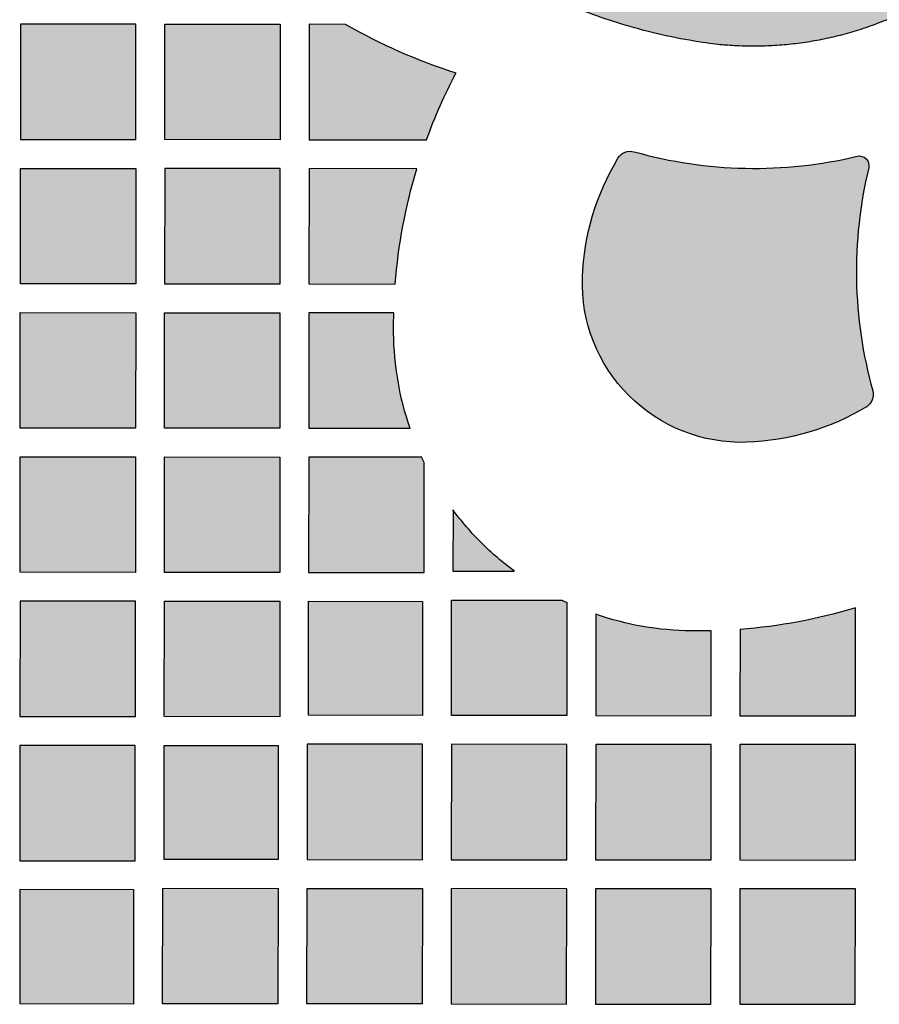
# Model space of a CAD drawing. Header units: millimetres. Extents: x -3873 to -97, y 912 to 4165.
# Tile 434 of 656: x -1788 to -1699, y 2775 to 2877. Entities that reach past the tile are written whole.
import ezdxf

# ---------------------------------------------------------------- set-up
doc = ezdxf.new("R2010")
doc.units = ezdxf.units.MM
doc.layers.add('pattern', color=7, linetype='Continuous', true_color=0x000000)

msp = doc.modelspace()

# ---------------------------------------------------------------- hatches: boundary and pattern name
at = {"layer": 'pattern'}
for points in [[(-1746.62, 2908.39), (-1746.62, 2908.36), (-1746.62, 2908.32), (-1746.62, 2908.28), (-1746.62, 2908.24), (-1746.61, 2908.2), (-1746.61, 2908.16), (-1746.61, 2908.12), (-1746.6, 2908.08), (-1746.59, 2908.04), (-1746.59, 2908), (-1746.58, 2907.96), (-1746.57, 2907.92), (-1746.56, 2907.88), (-1746.55, 2907.85), (-1746.54, 2907.81), (-1746.53, 2907.77), (-1746.52, 2907.73), (-1746.51, 2907.69), (-1746.49, 2907.66), (-1746.48, 2907.62), (-1746.47, 2907.58), (-1746.45, 2907.55), (-1746.43, 2907.51), (-1746.42, 2907.47), (-1746.4, 2907.44), (-1746.38, 2907.4), (-1746.36, 2907.37), (-1746.34, 2907.34), (-1746.32, 2907.3), (-1746.3, 2907.27), (-1746.28, 2907.24), (-1746.26, 2907.21), (-1745.63, 2906.32), (-1744.98, 2905.45), (-1744.32, 2904.59), (-1743.64, 2903.74), (-1742.94, 2902.9), (-1742.22, 2902.08), (-1741.48, 2901.26), (-1740.73, 2900.46), (-1739.96, 2899.67), (-1739.18, 2898.9), (-1738.38, 2898.14), (-1737.57, 2897.39), (-1736.74, 2896.66), (-1735.89, 2895.95), (-1735.03, 2895.25), (-1734.16, 2894.57), (-1733.28, 2893.9), (-1732.38, 2893.25), (-1731.47, 2892.62), (-1730.55, 2892.01), (-1729.62, 2891.42), (-1728.68, 2890.84), (-1727.73, 2890.29), (-1726.77, 2889.75), (-1725.8, 2889.23), (-1724.82, 2888.74), (-1723.83, 2888.26), (-1722.84, 2887.8), (-1721.84, 2887.36), (-1720.84, 2886.94), (-1719.83, 2886.54), (-1718.81, 2886.17), (-1718.05, 2885.9), (-1717.28, 2885.65), (-1716.49, 2885.43), (-1715.7, 2885.22), (-1714.9, 2885.03), (-1714.09, 2884.86), (-1713.27, 2884.71), (-1712.45, 2884.59), (-1711.62, 2884.48), (-1710.79, 2884.4), (-1709.95, 2884.34), (-1709.11, 2884.3), (-1708.27, 2884.28), (-1707.43, 2884.29), (-1706.59, 2884.32), (-1705.75, 2884.37), (-1704.91, 2884.44), (-1704.07, 2884.54), (-1703.24, 2884.66), (-1702.41, 2884.8), (-1701.58, 2884.96), (-1700.77, 2885.14), (-1699.95, 2885.35), (-1699.15, 2885.57), (-1698.36, 2885.82), (-1697.57, 2886.09), (-1696.8, 2886.37), (-1696.03, 2886.68), (-1695.28, 2887), (-1694.53, 2887.34), (-1693.81, 2887.7), (-1693.09, 2888.07), (-1693.07, 2888.08), (-1693.06, 2888.09), (-1693.04, 2888.1), (-1693.02, 2888.11), (-1693, 2888.12), (-1692.99, 2888.12), (-1692.97, 2888.13), (-1692.95, 2888.14), (-1692.93, 2888.14), (-1692.91, 2888.15), (-1692.89, 2888.15), (-1692.87, 2888.16), (-1692.86, 2888.17), (-1692.84, 2888.17), (-1692.82, 2888.17), (-1692.8, 2888.18), (-1692.78, 2888.18), (-1692.76, 2888.18), (-1692.74, 2888.19), (-1692.72, 2888.19), (-1692.7, 2888.19), (-1692.68, 2888.19), (-1692.66, 2888.19), (-1692.63, 2888.19), (-1692.61, 2888.19), (-1692.59, 2888.19), (-1692.57, 2888.19), (-1692.55, 2888.19), (-1692.53, 2888.19), (-1692.51, 2888.19), (-1692.49, 2888.19), (-1692.47, 2888.18), (-1692.45, 2888.18), (-1692.43, 2888.18), (-1692.41, 2888.17), (-1692.39, 2888.17), (-1692.37, 2888.16), (-1692.35, 2888.16), (-1692.33, 2888.15), (-1692.31, 2888.15), (-1692.29, 2888.14), (-1692.27, 2888.13), (-1692.25, 2888.13), (-1692.23, 2888.12), (-1692.21, 2888.11), (-1692.19, 2888.1), (-1692.18, 2888.09), (-1692.16, 2888.08), (-1692.14, 2888.08), (-1692.12, 2888.07), (-1692.1, 2888.06), (-1692.09, 2888.05), (-1692.07, 2888.03), (-1692.05, 2888.02), (-1692.04, 2888.01), (-1692.02, 2888), (-1692.01, 2887.99), (-1691.99, 2887.98), (-1691.98, 2887.97), (-1691.96, 2887.95), (-1691.95, 2887.94), (-1691.93, 2887.93), (-1691.92, 2887.91), (-1691.91, 2887.9), (-1688.36, 2884.35), (-1688.34, 2884.33), (-1688.33, 2884.31), (-1688.31, 2884.29), (-1688.29, 2884.27), (-1688.28, 2884.25), (-1688.26, 2884.23), (-1688.25, 2884.21), (-1688.23, 2884.19), (-1688.22, 2884.17), (-1688.21, 2884.15), (-1688.19, 2884.12), (-1688.18, 2884.1), (-1688.17, 2884.08), (-1688.16, 2884.05), (-1688.15, 2884.03), (-1688.14, 2884.01), (-1688.13, 2883.98), (-1688.12, 2883.96), (-1688.11, 2883.93), (-1688.1, 2883.91), (-1688.1, 2883.88), (-1688.09, 2883.86), (-1688.09, 2883.83), (-1688.08, 2883.81), (-1688.08, 2883.78), (-1688.08, 2883.75), (-1688.07, 2883.73), (-1688.07, 2883.7), (-1688.07, 2883.68), (-1688.07, 2883.65), (-1688.07, 2883.63), (-1688.07, 2883.6), (-1688.07, 2883.58), (-1688.07, 2883.55), (-1688.08, 2883.53), (-1688.08, 2883.5), (-1688.08, 2883.48), (-1688.09, 2883.45), (-1688.09, 2883.43), (-1688.1, 2883.4), (-1688.11, 2883.38), (-1688.11, 2883.35), (-1688.12, 2883.33), (-1688.13, 2883.3), (-1688.14, 2883.28), (-1688.15, 2883.25), (-1688.16, 2883.23), (-1688.17, 2883.21), (-1688.18, 2883.18), (-1688.19, 2883.16), (-1688.21, 2883.14), (-1688.22, 2883.11), (-1688.23, 2883.09), (-1688.25, 2883.07), (-1688.26, 2883.05), (-1688.28, 2883.03), (-1688.3, 2883.01), (-1688.31, 2882.99), (-1688.33, 2882.97), (-1688.35, 2882.95), (-1688.37, 2882.93), (-1688.38, 2882.92), (-1688.4, 2882.9), (-1688.42, 2882.88), (-1689.15, 2882.28), (-1689.9, 2881.69), (-1690.66, 2881.12), (-1691.45, 2880.57), (-1692.25, 2880.04), (-1693.07, 2879.52), (-1693.91, 2879.03), (-1694.76, 2878.56), (-1695.63, 2878.11), (-1696.51, 2877.68), (-1697.41, 2877.28), (-1698.31, 2876.9), (-1699.23, 2876.54), (-1700.16, 2876.21), (-1701.1, 2875.9), (-1702.05, 2875.62), (-1703, 2875.37), (-1703.96, 2875.14), (-1704.93, 2874.94), (-1705.9, 2874.77), (-1706.87, 2874.62), (-1707.85, 2874.5), (-1708.82, 2874.4), (-1709.8, 2874.33), (-1710.77, 2874.29), (-1711.74, 2874.28), (-1712.71, 2874.29), (-1713.67, 2874.32), (-1714.63, 2874.39), (-1715.58, 2874.47), (-1716.52, 2874.58), (-1717.46, 2874.72), (-1719.16, 2875.01), (-1720.87, 2875.36), (-1722.57, 2875.76), (-1724.27, 2876.21), (-1725.97, 2876.71), (-1727.66, 2877.27), (-1729.34, 2877.88), (-1731.01, 2878.54), (-1732.66, 2879.26), (-1734.3, 2880.03), (-1735.92, 2880.85), (-1737.51, 2881.72), (-1739.08, 2882.64), (-1740.63, 2883.6), (-1742.14, 2884.62), (-1743.62, 2885.68), (-1745.08, 2886.79), (-1746.49, 2887.94), (-1747.87, 2889.13), (-1749.21, 2890.37), (-1750.51, 2891.64), (-1751.77, 2892.94), (-1752.98, 2894.28), (-1754.15, 2895.65), (-1755.27, 2897.05), (-1756.34, 2898.48), (-1757.37, 2899.93), (-1758.35, 2901.41), (-1759.28, 2902.9), (-1760.16, 2904.42), (-1760.99, 2905.95), (-1761.77, 2907.49), (-1761.8, 2907.54), (-1761.82, 2907.59), (-1761.84, 2907.65), (-1761.86, 2907.7), (-1761.88, 2907.76), (-1761.9, 2907.82), (-1761.92, 2907.87), (-1761.93, 2907.93), (-1761.94, 2907.99), (-1761.95, 2908.05), (-1761.96, 2908.11), (-1761.97, 2908.17), (-1761.97, 2908.23), (-1761.97, 2908.28), (-1761.98, 2908.34), (-1761.98, 2908.46), (-1761.97, 2908.52), (-1761.97, 2908.58), (-1761.97, 2908.64), (-1761.96, 2908.7), (-1761.95, 2908.75), (-1761.94, 2908.81), (-1761.93, 2908.87), (-1761.91, 2908.93), (-1761.9, 2908.99), (-1761.88, 2909.04), (-1761.86, 2909.1), (-1761.84, 2909.15), (-1761.82, 2909.21), (-1761.8, 2909.26), (-1761.77, 2909.32), (-1760.99, 2910.86), (-1760.16, 2912.38), (-1759.28, 2913.9), (-1758.35, 2915.39), (-1757.37, 2916.87), (-1756.34, 2918.32), (-1755.26, 2919.74), (-1754.14, 2921.14), (-1752.97, 2922.51), (-1751.75, 2923.85), (-1750.49, 2925.16), (-1749.19, 2926.43), (-1747.85, 2927.66), (-1746.47, 2928.85), (-1745.06, 2930), (-1743.6, 2931.1), (-1742.12, 2932.17), (-1740.6, 2933.18), (-1739.06, 2934.15), (-1737.49, 2935.07), (-1735.89, 2935.93), (-1734.27, 2936.75), (-1732.64, 2937.52), (-1730.98, 2938.23), (-1729.32, 2938.89), (-1727.63, 2939.5), (-1725.94, 2940.06), (-1724.25, 2940.56), (-1722.54, 2941.01), (-1720.84, 2941.41), (-1719.13, 2941.75), (-1717.43, 2942.04), (-1716.49, 2942.18), (-1715.55, 2942.29), (-1714.6, 2942.38), (-1713.64, 2942.44), (-1712.68, 2942.47), (-1711.71, 2942.48), (-1710.74, 2942.47), (-1709.77, 2942.42), (-1708.79, 2942.36), (-1707.82, 2942.26), (-1706.84, 2942.14), (-1705.87, 2941.99), (-1704.9, 2941.81), (-1703.93, 2941.61), (-1702.97, 2941.38), (-1702.02, 2941.13), (-1701.07, 2940.85), (-1700.13, 2940.54), (-1699.2, 2940.21), (-1698.29, 2939.85), (-1697.38, 2939.47), (-1696.48, 2939.06), (-1695.6, 2938.64), (-1694.74, 2938.19), (-1693.88, 2937.71), (-1693.05, 2937.22), (-1692.23, 2936.71), (-1691.42, 2936.17), (-1690.64, 2935.62), (-1689.87, 2935.05), (-1689.13, 2934.46), (-1688.4, 2933.86), (-1688.38, 2933.84), (-1688.36, 2933.82), (-1688.34, 2933.81), (-1688.33, 2933.79), (-1688.31, 2933.77), (-1688.29, 2933.75), (-1688.27, 2933.73), (-1688.26, 2933.71), (-1688.24, 2933.69), (-1688.23, 2933.67), (-1688.21, 2933.65), (-1688.2, 2933.63), (-1688.18, 2933.6), (-1688.17, 2933.58), (-1688.16, 2933.56), (-1688.15, 2933.53), (-1688.14, 2933.51), (-1688.13, 2933.49), (-1688.12, 2933.46), (-1688.11, 2933.44), (-1688.1, 2933.41), (-1688.09, 2933.39), (-1688.08, 2933.36), (-1688.08, 2933.34), (-1688.07, 2933.31), (-1688.07, 2933.29), (-1688.06, 2933.26), (-1688.06, 2933.24), (-1688.05, 2933.21), (-1688.05, 2933.19), (-1688.05, 2933.16), (-1688.05, 2933.14), (-1688.05, 2933.11), (-1688.05, 2933.09), (-1688.05, 2933.06), (-1688.05, 2933.04), (-1688.05, 2933.01), (-1688.05, 2932.98), (-1688.06, 2932.96), (-1688.06, 2932.93), (-1688.07, 2932.91), (-1688.07, 2932.88), (-1688.08, 2932.86), (-1688.08, 2932.83), (-1688.09, 2932.81), (-1688.1, 2932.78), (-1688.11, 2932.76), (-1688.12, 2932.73), (-1688.13, 2932.71), (-1688.14, 2932.68), (-1688.15, 2932.66), (-1688.16, 2932.64), (-1688.17, 2932.61), (-1688.18, 2932.59), (-1688.2, 2932.57), (-1688.21, 2932.55), (-1688.23, 2932.53), (-1688.24, 2932.51), (-1688.26, 2932.48), (-1688.27, 2932.46), (-1688.29, 2932.45), (-1688.31, 2932.43), (-1688.32, 2932.41), (-1688.34, 2932.39), (-1691.89, 2928.84), (-1691.9, 2928.83), (-1691.92, 2928.81), (-1691.93, 2928.8), (-1691.94, 2928.79), (-1691.96, 2928.78), (-1691.97, 2928.77), (-1691.99, 2928.75), (-1692, 2928.74), (-1692.02, 2928.73), (-1692.04, 2928.72), (-1692.05, 2928.71), (-1692.07, 2928.7), (-1692.09, 2928.69), (-1692.1, 2928.68), (-1692.12, 2928.67), (-1692.14, 2928.66), (-1692.16, 2928.65), (-1692.18, 2928.64), (-1692.19, 2928.63), (-1692.21, 2928.62), (-1692.23, 2928.62), (-1692.25, 2928.61), (-1692.27, 2928.6), (-1692.29, 2928.6), (-1692.31, 2928.59), (-1692.33, 2928.58), (-1692.35, 2928.58), (-1692.37, 2928.57), (-1692.39, 2928.57), (-1692.41, 2928.57), (-1692.43, 2928.56), (-1692.45, 2928.56), (-1692.47, 2928.56), (-1692.49, 2928.55), (-1692.51, 2928.55), (-1692.53, 2928.55), (-1692.55, 2928.55), (-1692.58, 2928.55), (-1692.6, 2928.55), (-1692.62, 2928.55), (-1692.64, 2928.55), (-1692.66, 2928.55), (-1692.68, 2928.55), (-1692.7, 2928.55), (-1692.72, 2928.56), (-1692.74, 2928.56), (-1692.76, 2928.56), (-1692.78, 2928.56), (-1692.8, 2928.57), (-1692.82, 2928.57), (-1692.84, 2928.58), (-1692.86, 2928.58), (-1692.88, 2928.59), (-1692.9, 2928.59), (-1692.91, 2928.6), (-1692.93, 2928.61), (-1692.95, 2928.61), (-1692.97, 2928.62), (-1692.99, 2928.63), (-1693, 2928.64), (-1693.02, 2928.64), (-1693.04, 2928.65), (-1693.06, 2928.66), (-1693.07, 2928.67), (-1693.79, 2929.04), (-1694.52, 2929.4), (-1695.26, 2929.75), (-1696.01, 2930.07), (-1696.78, 2930.37), (-1697.55, 2930.66), (-1698.34, 2930.93), (-1699.13, 2931.18), (-1699.93, 2931.4), (-1700.75, 2931.61), (-1701.56, 2931.79), (-1702.39, 2931.95), (-1703.22, 2932.1), (-1704.05, 2932.21), (-1704.89, 2932.31), (-1705.73, 2932.39), (-1706.57, 2932.44), (-1707.41, 2932.47), (-1708.25, 2932.47), (-1709.09, 2932.46), (-1709.93, 2932.42), (-1710.77, 2932.36), (-1711.6, 2932.28), (-1712.43, 2932.17), (-1713.25, 2932.05), (-1714.07, 2931.9), (-1714.88, 2931.73), (-1715.68, 2931.55), (-1716.47, 2931.34), (-1717.26, 2931.11), (-1718.03, 2930.86), (-1718.8, 2930.6), (-1719.81, 2930.22), (-1720.82, 2929.82), (-1721.82, 2929.41), (-1722.82, 2928.97), (-1723.82, 2928.51), (-1724.8, 2928.03), (-1725.78, 2927.54), (-1726.75, 2927.02), (-1727.71, 2926.48), (-1728.66, 2925.93), (-1729.61, 2925.36), (-1730.54, 2924.76), (-1731.46, 2924.15), (-1732.37, 2923.52), (-1733.27, 2922.88), (-1734.15, 2922.21), (-1735.02, 2921.53), (-1735.88, 2920.84), (-1736.73, 2920.12), (-1737.56, 2919.39), (-1738.37, 2918.65), (-1739.17, 2917.89), (-1739.96, 2917.11), (-1740.73, 2916.33), (-1741.48, 2915.52), (-1742.21, 2914.71), (-1742.93, 2913.88), (-1743.63, 2913.05), (-1744.32, 2912.2), (-1744.98, 2911.34), (-1745.63, 2910.46), (-1746.26, 2909.58), (-1746.28, 2909.55), (-1746.3, 2909.52), (-1746.32, 2909.49), (-1746.34, 2909.45), (-1746.36, 2909.42), (-1746.38, 2909.39), (-1746.4, 2909.35), (-1746.42, 2909.32), (-1746.43, 2909.28), (-1746.45, 2909.24), (-1746.46, 2909.21), (-1746.48, 2909.17), (-1746.49, 2909.13), (-1746.51, 2909.1), (-1746.52, 2909.06), (-1746.53, 2909.02), (-1746.54, 2908.98), (-1746.55, 2908.94), (-1746.56, 2908.91), (-1746.57, 2908.87), (-1746.58, 2908.83), (-1746.59, 2908.79), (-1746.59, 2908.75), (-1746.6, 2908.71), (-1746.61, 2908.67), (-1746.61, 2908.63), (-1746.61, 2908.59), (-1746.62, 2908.55), (-1746.62, 2908.51), (-1746.62, 2908.47), (-1746.62, 2908.43)], [(-1776.03, 2876.57), (-1788.03, 2876.58), (-1788.04, 2864.58), (-1776.04, 2864.57)], [(-1761.03, 2876.56), (-1761.04, 2864.56), (-1773.04, 2864.57), (-1773.03, 2876.57)], [(-1742.76, 2871.5), (-1744.25, 2871.99), (-1745.73, 2872.53), (-1747.19, 2873.1), (-1748.64, 2873.72), (-1750.07, 2874.37), (-1751.48, 2875.06), (-1752.87, 2875.79), (-1754.24, 2876.55), (-1758.03, 2876.56), (-1758.04, 2864.56), (-1745.82, 2864.55), (-1745.14, 2866.32), (-1744.41, 2868.07), (-1743.61, 2869.8)], [(-1699.86, 2861.63), (-1700.18, 2860.22), (-1700.45, 2858.78), (-1700.68, 2857.34), (-1700.86, 2855.89), (-1701, 2854.43), (-1701.09, 2852.96), (-1701.13, 2851.49), (-1701.13, 2850.02), (-1701.08, 2848.55), (-1700.98, 2847.08), (-1700.84, 2845.62), (-1700.65, 2844.16), (-1700.41, 2842.72), (-1700.13, 2841.28), (-1699.8, 2839.86), (-1699.43, 2838.46), (-1699.43, 2838.43), (-1699.42, 2838.4), (-1699.41, 2838.38), (-1699.41, 2838.35), (-1699.4, 2838.32), (-1699.4, 2838.29), (-1699.39, 2838.26), (-1699.39, 2838.23), (-1699.39, 2838.2), (-1699.38, 2838.17), (-1699.38, 2838.14), (-1699.38, 2838.11), (-1699.38, 2838.08), (-1699.38, 2838.05), (-1699.38, 2838.02), (-1699.38, 2837.99), (-1699.38, 2837.96), (-1699.38, 2837.93), (-1699.39, 2837.9), (-1699.39, 2837.87), (-1699.4, 2837.83), (-1699.4, 2837.8), (-1699.41, 2837.77), (-1699.41, 2837.74), (-1699.42, 2837.71), (-1699.43, 2837.68), (-1699.43, 2837.65), (-1699.44, 2837.62), (-1699.45, 2837.59), (-1699.46, 2837.56), (-1699.47, 2837.53), (-1699.48, 2837.5), (-1699.5, 2837.47), (-1699.51, 2837.44), (-1699.52, 2837.41), (-1699.54, 2837.39), (-1699.55, 2837.36), (-1699.57, 2837.33), (-1699.58, 2837.3), (-1699.6, 2837.27), (-1699.61, 2837.25), (-1699.63, 2837.22), (-1699.65, 2837.2), (-1699.67, 2837.17), (-1699.69, 2837.15), (-1699.7, 2837.12), (-1699.72, 2837.1), (-1699.74, 2837.07), (-1699.76, 2837.05), (-1699.78, 2837.03), (-1699.81, 2837.01), (-1699.83, 2836.98), (-1699.85, 2836.96), (-1699.87, 2836.94), (-1699.89, 2836.92), (-1699.92, 2836.9), (-1699.94, 2836.89), (-1699.96, 2836.87), (-1699.99, 2836.85), (-1700.01, 2836.83), (-1700.03, 2836.82), (-1700.06, 2836.8), (-1700.08, 2836.78), (-1700.11, 2836.77), (-1700.81, 2836.36), (-1701.52, 2835.98), (-1702.25, 2835.61), (-1703, 2835.27), (-1703.75, 2834.95), (-1704.52, 2834.66), (-1705.29, 2834.39), (-1706.08, 2834.14), (-1706.87, 2833.92), (-1707.67, 2833.72), (-1708.47, 2833.56), (-1709.28, 2833.41), (-1710.09, 2833.3), (-1710.9, 2833.2), (-1711.71, 2833.14), (-1712.52, 2833.1), (-1712.93, 2833.09), (-1713.35, 2833.09), (-1713.77, 2833.1), (-1714.18, 2833.13), (-1714.6, 2833.16), (-1715.02, 2833.21), (-1715.44, 2833.26), (-1715.86, 2833.33), (-1716.28, 2833.4), (-1716.7, 2833.49), (-1717.12, 2833.59), (-1717.53, 2833.7), (-1717.94, 2833.82), (-1718.35, 2833.95), (-1718.76, 2834.1), (-1719.16, 2834.25), (-1719.56, 2834.41), (-1719.95, 2834.59), (-1720.34, 2834.77), (-1720.72, 2834.96), (-1721.1, 2835.17), (-1721.47, 2835.38), (-1721.84, 2835.6), (-1722.19, 2835.83), (-1722.55, 2836.07), (-1722.89, 2836.32), (-1723.23, 2836.57), (-1723.56, 2836.83), (-1723.88, 2837.1), (-1724.19, 2837.38), (-1724.49, 2837.66), (-1724.79, 2837.95), (-1725.08, 2838.25), (-1725.36, 2838.55), (-1725.64, 2838.86), (-1725.9, 2839.19), (-1726.17, 2839.51), (-1726.42, 2839.85), (-1726.67, 2840.2), (-1726.9, 2840.55), (-1727.13, 2840.91), (-1727.35, 2841.27), (-1727.57, 2841.65), (-1727.77, 2842.02), (-1727.96, 2842.41), (-1728.14, 2842.8), (-1728.32, 2843.19), (-1728.48, 2843.59), (-1728.63, 2843.99), (-1728.77, 2844.39), (-1728.9, 2844.8), (-1729.02, 2845.22), (-1729.13, 2845.63), (-1729.23, 2846.05), (-1729.32, 2846.46), (-1729.4, 2846.88), (-1729.46, 2847.3), (-1729.52, 2847.72), (-1729.56, 2848.14), (-1729.59, 2848.56), (-1729.62, 2848.98), (-1729.63, 2849.4), (-1729.63, 2849.81), (-1729.62, 2850.23), (-1729.58, 2851.04), (-1729.51, 2851.85), (-1729.42, 2852.66), (-1729.3, 2853.47), (-1729.16, 2854.27), (-1728.98, 2855.08), (-1728.79, 2855.88), (-1728.57, 2856.67), (-1728.32, 2857.45), (-1728.05, 2858.23), (-1727.75, 2858.99), (-1727.43, 2859.75), (-1727.09, 2860.49), (-1726.72, 2861.22), (-1726.34, 2861.94), (-1725.93, 2862.64), (-1725.91, 2862.66), (-1725.9, 2862.68), (-1725.88, 2862.71), (-1725.86, 2862.73), (-1725.85, 2862.76), (-1725.83, 2862.78), (-1725.81, 2862.8), (-1725.79, 2862.82), (-1725.77, 2862.85), (-1725.75, 2862.87), (-1725.73, 2862.89), (-1725.71, 2862.91), (-1725.69, 2862.93), (-1725.67, 2862.96), (-1725.64, 2862.98), (-1725.62, 2863), (-1725.6, 2863.02), (-1725.57, 2863.04), (-1725.55, 2863.06), (-1725.52, 2863.07), (-1725.5, 2863.09), (-1725.47, 2863.11), (-1725.45, 2863.13), (-1725.42, 2863.14), (-1725.39, 2863.16), (-1725.37, 2863.17), (-1725.34, 2863.19), (-1725.31, 2863.2), (-1725.28, 2863.22), (-1725.25, 2863.23), (-1725.22, 2863.24), (-1725.19, 2863.26), (-1725.16, 2863.27), (-1725.14, 2863.28), (-1725.11, 2863.29), (-1725.07, 2863.3), (-1725.04, 2863.31), (-1725.01, 2863.31), (-1724.98, 2863.32), (-1724.95, 2863.33), (-1724.92, 2863.33), (-1724.89, 2863.34), (-1724.86, 2863.34), (-1724.83, 2863.35), (-1724.8, 2863.35), (-1724.77, 2863.35), (-1724.74, 2863.36), (-1724.71, 2863.36), (-1724.68, 2863.36), (-1724.64, 2863.36), (-1724.61, 2863.36), (-1724.58, 2863.36), (-1724.55, 2863.36), (-1724.52, 2863.36), (-1724.49, 2863.35), (-1724.46, 2863.35), (-1724.43, 2863.35), (-1724.41, 2863.34), (-1724.38, 2863.34), (-1724.35, 2863.33), (-1724.32, 2863.32), (-1724.29, 2863.32), (-1724.26, 2863.31), (-1724.24, 2863.3), (-1722.83, 2862.93), (-1721.41, 2862.6), (-1719.98, 2862.32), (-1718.54, 2862.08), (-1717.08, 2861.89), (-1715.62, 2861.74), (-1714.15, 2861.64), (-1712.68, 2861.59), (-1711.21, 2861.58), (-1709.74, 2861.62), (-1708.27, 2861.71), (-1706.81, 2861.84), (-1705.36, 2862.03), (-1703.91, 2862.25), (-1702.48, 2862.52), (-1701.06, 2862.84), (-1701.03, 2862.84), (-1701, 2862.85), (-1700.97, 2862.86), (-1700.94, 2862.86), (-1700.91, 2862.86), (-1700.88, 2862.86), (-1700.85, 2862.87), (-1700.82, 2862.87), (-1700.78, 2862.86), (-1700.75, 2862.86), (-1700.72, 2862.86), (-1700.69, 2862.85), (-1700.65, 2862.85), (-1700.62, 2862.84), (-1700.59, 2862.84), (-1700.56, 2862.83), (-1700.53, 2862.82), (-1700.5, 2862.81), (-1700.47, 2862.8), (-1700.44, 2862.78), (-1700.41, 2862.77), (-1700.38, 2862.76), (-1700.35, 2862.74), (-1700.32, 2862.73), (-1700.29, 2862.71), (-1700.27, 2862.69), (-1700.24, 2862.67), (-1700.22, 2862.65), (-1700.19, 2862.63), (-1700.17, 2862.61), (-1700.15, 2862.59), (-1700.12, 2862.57), (-1700.1, 2862.55), (-1700.08, 2862.53), (-1700.06, 2862.5), (-1700.04, 2862.48), (-1700.02, 2862.45), (-1700.01, 2862.43), (-1699.99, 2862.4), (-1699.97, 2862.37), (-1699.96, 2862.35), (-1699.94, 2862.32), (-1699.93, 2862.29), (-1699.91, 2862.26), (-1699.9, 2862.23), (-1699.89, 2862.2), (-1699.88, 2862.17), (-1699.87, 2862.14), (-1699.86, 2862.1), (-1699.85, 2862.07), (-1699.85, 2862.04), (-1699.84, 2862.01), (-1699.84, 2861.98), (-1699.84, 2861.94), (-1699.83, 2861.91), (-1699.83, 2861.88), (-1699.83, 2861.85), (-1699.83, 2861.82), (-1699.84, 2861.78), (-1699.84, 2861.75), (-1699.84, 2861.72), (-1699.85, 2861.69), (-1699.85, 2861.66)], [(-1788.04, 2861.58), (-1776.04, 2861.57), (-1776.05, 2849.57), (-1788.05, 2849.58)], [(-1761.04, 2861.56), (-1773.04, 2861.57), (-1773.05, 2849.57), (-1761.05, 2849.56)], [(-1746.82, 2861.55), (-1758.04, 2861.56), (-1758.05, 2849.56), (-1749.07, 2849.55), (-1748.93, 2851.07), (-1748.75, 2852.59), (-1748.53, 2854.1), (-1748.27, 2855.61), (-1747.96, 2857.11), (-1747.62, 2858.6), (-1747.24, 2860.08)], [(-1788.06, 2846.58), (-1776.06, 2846.57), (-1776.07, 2834.57), (-1788.07, 2834.58)], [(-1773.06, 2846.57), (-1761.06, 2846.56), (-1761.07, 2834.56), (-1773.07, 2834.57)], [(-1749.25, 2844.48), (-1749.25, 2845.51), (-1749.23, 2846.55), (-1758.06, 2846.56), (-1758.07, 2834.56), (-1747.53, 2834.55), (-1747.73, 2835.15), (-1747.92, 2835.75), (-1748.1, 2836.36), (-1748.26, 2836.97), (-1748.41, 2837.58), (-1748.55, 2838.2), (-1748.68, 2838.82), (-1748.79, 2839.44), (-1748.89, 2840.07), (-1748.98, 2840.7), (-1749.06, 2841.33), (-1749.12, 2841.96), (-1749.17, 2842.59), (-1749.21, 2843.22), (-1749.23, 2843.85)], [(-1776.07, 2831.57), (-1776.08, 2819.57), (-1788.08, 2819.58), (-1788.07, 2831.58)], [(-1773.07, 2831.57), (-1761.07, 2831.56), (-1761.08, 2819.56), (-1773.08, 2819.57)], [(-1746.32, 2831.55), (-1758.07, 2831.56), (-1758.08, 2819.56), (-1746.08, 2819.55), (-1746.07, 2831.01)], [(-1736.7, 2819.69), (-1737.15, 2820.03), (-1737.59, 2820.38), (-1738.03, 2820.74), (-1738.47, 2821.1), (-1738.89, 2821.47), (-1739.31, 2821.86), (-1739.72, 2822.24), (-1740.13, 2822.64), (-1740.52, 2823.04), (-1740.91, 2823.46), (-1741.29, 2823.88), (-1741.66, 2824.3), (-1742.03, 2824.74), (-1742.38, 2825.18), (-1742.73, 2825.62), (-1743.07, 2826.07), (-1743.08, 2819.69)], [(-1731.23, 2816.43), (-1731.24, 2804.68), (-1743.24, 2804.69), (-1743.23, 2816.69), (-1731.77, 2816.68)], [(-1776.08, 2816.57), (-1788.08, 2816.58), (-1788.09, 2804.58), (-1776.09, 2804.57)], [(-1773.08, 2816.57), (-1761.08, 2816.56), (-1761.09, 2804.56), (-1773.09, 2804.57)], [(-1746.23, 2816.55), (-1746.24, 2804.69), (-1758.09, 2804.71), (-1758.08, 2816.56)], [(-1701.23, 2815.88), (-1702.7, 2815.46), (-1704.18, 2815.08), (-1705.67, 2814.74), (-1707.17, 2814.44), (-1708.68, 2814.18), (-1710.19, 2813.96), (-1711.71, 2813.78), (-1713.23, 2813.65), (-1713.24, 2804.67), (-1701.24, 2804.66)], [(-1716.23, 2813.49), (-1717.27, 2813.48), (-1718.31, 2813.48), (-1718.94, 2813.49), (-1719.57, 2813.52), (-1720.2, 2813.56), (-1720.83, 2813.61), (-1721.46, 2813.68), (-1722.08, 2813.75), (-1722.71, 2813.84), (-1723.34, 2813.95), (-1723.96, 2814.06), (-1724.58, 2814.19), (-1725.2, 2814.33), (-1725.81, 2814.48), (-1726.42, 2814.65), (-1727.03, 2814.82), (-1727.63, 2815.01), (-1728.23, 2815.21), (-1728.24, 2804.68), (-1716.24, 2804.67)], [(-1788.1, 2801.58), (-1788.11, 2789.58), (-1776.11, 2789.57), (-1776.1, 2801.57)], [(-1761.25, 2789.71), (-1773.11, 2789.72), (-1773.1, 2801.57), (-1761.24, 2801.56)], [(-1746.25, 2789.69), (-1746.24, 2801.69), (-1758.24, 2801.7), (-1758.25, 2789.71)], [(-1731.25, 2789.68), (-1731.24, 2801.68), (-1743.24, 2801.69), (-1743.25, 2789.69)], [(-1716.25, 2789.67), (-1716.24, 2801.67), (-1728.24, 2801.68), (-1728.25, 2789.68)], [(-1701.25, 2789.66), (-1701.24, 2801.66), (-1713.24, 2801.67), (-1713.25, 2789.67)], [(-1788.12, 2774.73), (-1776.27, 2774.72), (-1776.26, 2786.57), (-1788.11, 2786.58)], [(-1761.27, 2774.71), (-1773.27, 2774.72), (-1773.25, 2786.72), (-1761.25, 2786.71)], [(-1746.25, 2786.69), (-1746.27, 2774.69), (-1758.27, 2774.7), (-1758.25, 2786.7)], [(-1731.25, 2786.68), (-1743.25, 2786.69), (-1743.27, 2774.69), (-1731.27, 2774.68)], [(-1716.27, 2774.67), (-1716.25, 2786.67), (-1728.25, 2786.68), (-1728.26, 2774.68)], [(-1701.27, 2774.66), (-1701.25, 2786.66), (-1713.25, 2786.67), (-1713.27, 2774.67)]]:
    msp.add_hatch(color=256, dxfattribs=at).paths.add_polyline_path(points, flags=0)

# ---------------------------------------------------------------- linework, layer by layer
for points in [[(-1776.03, 2876.57), (-1788.03, 2876.58), (-1788.04, 2864.58), (-1776.04, 2864.57)], [(-1761.03, 2876.56), (-1761.04, 2864.56), (-1773.04, 2864.57), (-1773.03, 2876.57)], [(-1788.04, 2861.58), (-1776.04, 2861.57), (-1776.05, 2849.57), (-1788.05, 2849.58)], [(-1761.04, 2861.56), (-1773.04, 2861.57), (-1773.05, 2849.57), (-1761.05, 2849.56)], [(-1788.06, 2846.58), (-1776.06, 2846.57), (-1776.07, 2834.57), (-1788.07, 2834.58)], [(-1773.06, 2846.57), (-1761.06, 2846.56), (-1761.07, 2834.56), (-1773.07, 2834.57)], [(-1776.07, 2831.57), (-1776.08, 2819.57), (-1788.08, 2819.58), (-1788.07, 2831.58)], [(-1773.07, 2831.57), (-1761.07, 2831.56), (-1761.08, 2819.56), (-1773.08, 2819.57)], [(-1776.08, 2816.57), (-1788.08, 2816.58), (-1788.09, 2804.58), (-1776.09, 2804.57)], [(-1773.08, 2816.57), (-1761.08, 2816.56), (-1761.09, 2804.56), (-1773.09, 2804.57)], [(-1746.23, 2816.55), (-1746.24, 2804.69), (-1758.09, 2804.71), (-1758.08, 2816.56)], [(-1788.1, 2801.58), (-1788.11, 2789.58), (-1776.11, 2789.57), (-1776.1, 2801.57)], [(-1761.25, 2789.71), (-1773.11, 2789.72), (-1773.1, 2801.57), (-1761.24, 2801.56)], [(-1746.25, 2789.69), (-1746.24, 2801.69), (-1758.24, 2801.7), (-1758.25, 2789.71)], [(-1731.25, 2789.68), (-1731.24, 2801.68), (-1743.24, 2801.69), (-1743.25, 2789.69)], [(-1716.25, 2789.67), (-1716.24, 2801.67), (-1728.24, 2801.68), (-1728.25, 2789.68)], [(-1701.25, 2789.66), (-1701.24, 2801.66), (-1713.24, 2801.67), (-1713.25, 2789.67)], [(-1788.12, 2774.73), (-1776.27, 2774.72), (-1776.26, 2786.57), (-1788.11, 2786.58)], [(-1761.27, 2774.71), (-1773.27, 2774.72), (-1773.25, 2786.72), (-1761.25, 2786.71)], [(-1746.25, 2786.69), (-1746.27, 2774.69), (-1758.27, 2774.7), (-1758.25, 2786.7)], [(-1731.25, 2786.68), (-1743.25, 2786.69), (-1743.27, 2774.69), (-1731.27, 2774.68)], [(-1716.27, 2774.67), (-1716.25, 2786.67), (-1728.25, 2786.68), (-1728.26, 2774.68)], [(-1701.27, 2774.66), (-1701.25, 2786.66), (-1713.25, 2786.67), (-1713.27, 2774.67)]]:
    msp.add_lwpolyline(points, close=True, dxfattribs=at)
for points in [[(-1754.24, 2876.55), (-1758.03, 2876.56), (-1758.04, 2864.56), (-1745.82, 2864.55)], [(-1746.82, 2861.55), (-1758.04, 2861.56), (-1758.05, 2849.56), (-1749.07, 2849.55)], [(-1749.23, 2846.55), (-1758.06, 2846.56), (-1758.07, 2834.56), (-1747.53, 2834.55)], [(-1746.32, 2831.55), (-1758.07, 2831.56), (-1758.08, 2819.56), (-1746.08, 2819.55), (-1746.07, 2831.01)], [(-1743.07, 2826.07), (-1743.08, 2819.69), (-1736.7, 2819.69)], [(-1731.23, 2816.43), (-1731.24, 2804.68), (-1743.24, 2804.69), (-1743.23, 2816.69), (-1731.77, 2816.68)], [(-1713.23, 2813.65), (-1713.24, 2804.67), (-1701.24, 2804.66), (-1701.23, 2815.88)], [(-1728.23, 2815.21), (-1728.24, 2804.68), (-1716.24, 2804.67), (-1716.23, 2813.49)]]:
    msp.add_lwpolyline(points, dxfattribs=at)
at = {"layer": 'pattern', "extrusion": (0, 0, -1)}
for centre, radius, start, end in [((1725.29, 2926.7), 57.9, 287.5629, 299.9952), ((1692.1, 2845.05), 57.16, 19.9443, 27.5633), ((1724.64, 2861.86), 1.5, 31.1384, 105.7488), ((1700.83, 2861.87), 1, 76.5536, 135.0499), ((1703.9, 2849.33), 25.73, 2.001, 31.1384), ((1700.83, 2861.87), 1, 135.0499, 193.5462), ((1692.1, 2845.05), 57.16, 4.5143, 16.776), ((1713.07, 2849.65), 16.56, 315.0499, 2.001), ((1692.1, 2845.05), 57.15, 359.4238, 1.5025), ((1717.79, 2844.79), 31.46, 340.9977, 359.4238), ((1700.88, 2838.05), 1.5, 164.3511, 238.9615), ((1713.07, 2849.65), 16.56, 268.0989, 315.0499), ((1713.37, 2858.82), 25.73, 238.9615, 268.0989), ((1717.79, 2844.79), 31.46, 334.0186, 335.1022), ((1717.79, 2844.79), 31.46, 315.2389, 323.4867), ((1717.93, 2844.94), 31.46, 306.6132, 314.861), ((1717.63, 2870.63), 57.16, 253.3239, 265.5856), ((1717.93, 2844.94), 31.46, 270.676, 289.1021), ((1717.63, 2870.63), 57.15, 268.5974, 270.676)]:
    msp.add_arc(centre, radius, start, end, dxfattribs=at)
at = {"layer": 'pattern'}
for centre, radius, start, end in [((-1711.76, 2907.56), 45.98, 254.2512, 283.4464), ((-1655.16, 2850.86), 45.98, 166.4538, 195.6489), ((-1717.93, 2844.94), 31.46, 243.9187, 245.0023)]:
    msp.add_arc(centre, radius, start, end, dxfattribs=at)
msp.add_rational_spline([(-1746.62, 2908.39), (-1746.63, 2907.74), (-1746.26, 2907.21), (-1735.87, 2892.34), (-1718.81, 2886.17), (-1705.52, 2881.35), (-1693.09, 2888.07), (-1692.43, 2888.43), (-1691.91, 2887.9), (-1690.13, 2886.13), (-1688.36, 2884.35), (-1688.05, 2884.04), (-1688.07, 2883.6), (-1688.09, 2883.17), (-1688.42, 2882.88), (-1701.06, 2872.13), (-1717.46, 2874.72), (-1748.14, 2879.57), (-1761.77, 2907.49), (-1761.98, 2907.92), (-1761.98, 2908.4)], [1, 0.951523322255, 1, 0.953366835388, 1, 0.912480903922, 1, 0.801557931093, 1, 1, 1, 0.916069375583, 1, 0.916069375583, 1, 0.908624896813, 1, 0.887050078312, 1, 0.972223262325, 1], degree=2, knots=[356.705672, 356.705672, 356.705672, 357.956252, 357.956252, 393.085491, 393.085491, 419.66089, 419.66089, 420.94269, 420.94269, 425.96116, 425.96116, 426.78642, 426.78642, 427.61168, 427.61168, 458.729077, 458.729077, 516.015482, 516.015482, 516.960469, 516.960469, 516.960469], dxfattribs=at)

doc.saveas('drawing.dxf')
